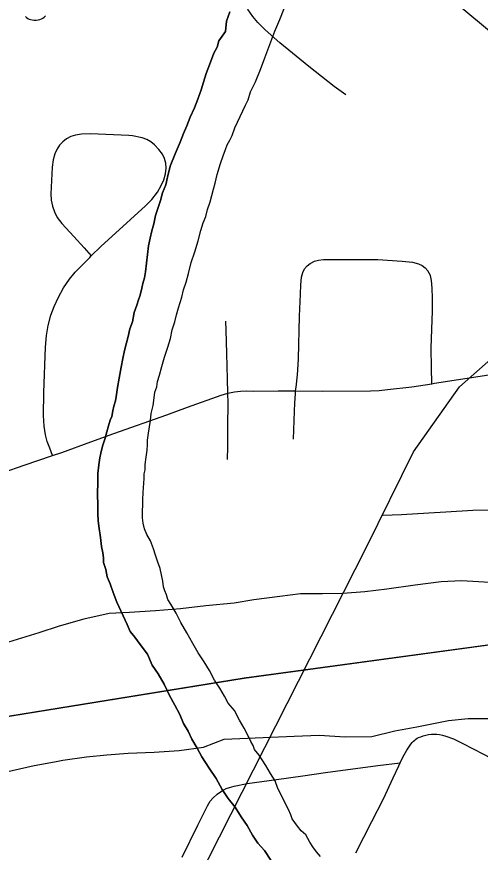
# Model space of a CAD drawing. Extents: x 2.4 to 73.1, y 4.5 to 25.6.
# Drawn here: x 48.4333 to 48.5452, y 22.731 to 22.9328 of the extents above; entities that cross this region are included whole.
import ezdxf

# ---------------------------------------------------------------- set-up
doc = ezdxf.new("R2010")
doc.units = 0
for name, color, linetype in [('GM_X_City_Street', 7, 'Continuous'), ('GM_X_Interchange_Ramps', 7, 'Continuous'), ('GM_X_Major_River', 7, 'Continuous'), ('GM_X_Rail_Line', 7, 'Continuous'), ('GM_X_Township_Road', 7, 'Continuous')]:
    doc.layers.add(name, color=color, linetype=linetype)

msp = doc.modelspace()

# ---------------------------------------------------------------- linework, layer by layer
at = {"layer": 'GM_X_City_Street'}
for points in [[(48.58566, 22.89865), (48.58487, 22.89861), (48.58452, 22.89865), (48.58417, 22.89873), (48.58295, 22.89958), (48.58193, 22.90024), (48.57759, 22.90388), (48.57065, 22.90964), (48.55881, 22.91971), (48.55137, 22.92598), (48.54741, 22.92932), (48.53359, 22.94089), (48.52448, 22.94841), (48.52048, 22.95175), (48.50422, 22.96537), (48.50249, 22.96678), (48.50068, 22.96826), (48.49483, 22.97303), (48.48978, 22.97723), (48.47904, 22.98613), (48.47293, 22.99142), (48.46476, 22.99811)], [(48.51276, 22.91394), (48.50994, 22.91593), (48.5038, 22.92074), (48.49681, 22.92648), (48.49329, 22.92959), (48.4915, 22.93137), (48.49027, 22.93283), (48.48919, 22.93442), (48.48843, 22.93583), (48.48781, 22.9373), (48.48726, 22.93914), (48.4869, 22.94103), (48.48676, 22.94294), (48.48682, 22.94486), (48.48711, 22.94677), (48.4876, 22.94862), (48.48832, 22.95041), (48.48902, 22.95177), (48.4898, 22.9533)], [(48.43542, 22.93285), (48.43567, 22.93258), (48.43598, 22.93236), (48.43628, 22.93219), (48.43661, 22.93207), (48.43703, 22.93199), (48.43746, 22.93195), (48.43793, 22.93195), (48.43844, 22.93201), (48.43887, 22.93211), (48.43924, 22.93223), (48.4396, 22.9324), (48.43992, 22.93264), (48.44019, 22.93297)], [(48.44188, 22.82679), (48.44125, 22.82857), (48.44065, 22.83023), (48.44023, 22.83184), (48.43991, 22.83393), (48.43973, 22.83645), (48.43981, 22.84207), (48.44019, 22.85295), (48.44045, 22.85577), (48.44088, 22.85825), (48.44154, 22.86069), (48.4423, 22.86277), (48.44334, 22.86507), (48.44457, 22.86728), (48.44599, 22.86937), (48.44739, 22.87108), (48.45089, 22.87467), (48.45127, 22.87506), (48.45355, 22.8773), (48.46072, 22.88377), (48.46437, 22.88713), (48.46588, 22.88866), (48.46723, 22.89043), (48.46819, 22.89203), (48.46879, 22.89341), (48.46918, 22.89481), (48.46934, 22.89624), (48.46928, 22.8974), (48.46898, 22.89852), (48.46848, 22.89955), (48.46761, 22.90073), (48.46658, 22.90183), (48.46566, 22.90256), (48.46465, 22.90313), (48.46355, 22.90354), (48.4612, 22.90404), (48.46031, 22.90413), (48.45105, 22.90449), (48.44892, 22.90441), (48.44744, 22.90418), (48.44633, 22.90383), (48.4453, 22.9033), (48.4444, 22.90259), (48.44361, 22.90173), (48.44297, 22.90075), (48.44248, 22.89968), (48.44206, 22.89825), (48.44179, 22.89646), (48.4415, 22.88998), (48.44159, 22.88848), (48.44187, 22.88702), (48.44236, 22.88563), (48.44307, 22.88433), (48.44414, 22.88288), (48.44705, 22.87967), (48.44956, 22.87693), (48.45127, 22.87506)], [(48.50412, 22.87317), (48.50521, 22.87373), (48.50611, 22.87398), (48.50734, 22.87413), (48.5089, 22.87417), (48.52046, 22.87414), (48.52636, 22.87377), (48.52884, 22.8735), (48.53033, 22.87309), (48.53117, 22.87268), (48.53193, 22.87213), (48.53255, 22.87143)], [(48.50013, 22.83075), (48.50028, 22.83527), (48.50034, 22.83749), (48.50041, 22.83948), (48.50057, 22.84179), (48.50062, 22.8424), (48.50075, 22.84335), (48.50104, 22.84631), (48.50123, 22.84881), (48.50129, 22.85015), (48.50152, 22.86048), (48.5018, 22.86579), (48.50188, 22.868), (48.50206, 22.86986), (48.50239, 22.87103), (48.5028, 22.87187), (48.50338, 22.8726), (48.50412, 22.87317)], [(48.53349, 22.84414), (48.53343, 22.84809), (48.53338, 22.85272), (48.53351, 22.85736), (48.53367, 22.86169), (48.53367, 22.86478), (48.53359, 22.86724), (48.53343, 22.86908), (48.53315, 22.87028), (48.53255, 22.87143)], [(48.48418, 22.82589), (48.48421, 22.82895), (48.48426, 22.8339), (48.48432, 22.83947), (48.48427, 22.84185), (48.4842, 22.84535), (48.484, 22.85147), (48.48383, 22.85706), (48.48378, 22.85927)], [(48.52171, 22.81239), (48.52617, 22.81261), (48.53275, 22.81298), (48.53686, 22.81324), (48.54338, 22.81361), (48.54802, 22.81372), (48.55482, 22.81378), (48.55943, 22.81371), (48.5626, 22.81358), (48.56558, 22.81336), (48.56996, 22.81297), (48.58205, 22.81175), (48.59542, 22.81044), (48.61123, 22.80883)], [(48.51519, 22.73089), (48.51905, 22.73844), (48.52185, 22.74396), (48.5242, 22.74901), (48.52554, 22.75188), (48.5259, 22.75265), (48.52654, 22.754), (48.52749, 22.75567), (48.52777, 22.75614), (48.5281, 22.75664), (48.52841, 22.75714), (48.52876, 22.7575), (48.52907, 22.75783), (48.5294, 22.75812), (48.52968, 22.75834), (48.53, 22.75853), (48.53032, 22.75871)], [(48.53032, 22.75871), (48.53082, 22.75892), (48.53144, 22.75915), (48.53203, 22.75931), (48.53274, 22.75944), (48.53341, 22.75952), (48.53407, 22.75954), (48.53472, 22.7595), (48.53538, 22.75942), (48.5361, 22.75927), (48.53692, 22.75905), (48.53871, 22.75837), (48.54098, 22.7573), (48.54597, 22.75467), (48.55122, 22.75195), (48.55931, 22.74796), (48.56094, 22.74715), (48.56962, 22.74281), (48.5786, 22.73849), (48.5878, 22.7339), (48.59312, 22.73125), (48.60999, 22.72297)], [(48.48064, 22.74411), (48.48167, 22.74503), (48.48269, 22.74579), (48.48327, 22.74612), (48.48386, 22.74638), (48.48469, 22.74668), (48.4858, 22.74699), (48.48893, 22.74761), (48.49604, 22.7486), (48.50238, 22.74951), (48.50782, 22.75025), (48.52047, 22.75195), (48.5259, 22.75265)], [(48.47324, 22.7298), (48.47697, 22.73753), (48.47933, 22.74225), (48.48002, 22.74332), (48.48064, 22.74411)]]:
    msp.add_lwpolyline(points, dxfattribs=at)
at = {"layer": 'GM_X_Interchange_Ramps'}
for points in [[(47.86971, 22.45551), (47.90651, 22.43945), (47.96342, 22.44007), (48.00423, 22.44413), (48.06747, 22.44706), (48.09658, 22.45406), (48.11747, 22.46147), (48.1479, 22.50347), (48.18579, 22.55812), (48.2394, 22.62166), (48.28879, 22.6838), (48.33244, 22.73097), (48.3991, 22.75862), (48.48819, 22.77307), (48.60878, 22.78946), (48.75853, 22.75302), (48.75853, 24.55607)], [(48.75853, 20.021), (48.75853, 22.75302), (48.60878, 22.78946), (48.48819, 22.77307), (48.3991, 22.75862), (48.33244, 22.73097), (48.28879, 22.6838), (48.2394, 22.62166), (48.18579, 22.55812), (48.1479, 22.50347), (48.11747, 22.46147), (48.09658, 22.45406), (48.06747, 22.44706), (48.00423, 22.44413), (47.96342, 22.44007), (47.90651, 22.43945), (47.86971, 22.45551)]]:
    msp.add_lwpolyline(points, dxfattribs=at)
at = {"layer": 'GM_X_Major_River'}
for points in [[(48.48411, 22.90184), (48.48471, 22.90297), (48.48531, 22.90409), (48.48592, 22.90598), (48.48853, 22.91142), (48.48913, 22.91273), (48.48975, 22.91462), (48.49095, 22.91705), (48.49216, 22.92006), (48.49318, 22.92288), (48.4944, 22.92608), (48.49562, 22.92928), (48.49683, 22.9321), (48.49785, 22.93473)], [(48.48411, 22.90184), (48.48471, 22.90297), (48.48531, 22.90409), (48.48592, 22.90598), (48.48853, 22.91142), (48.48913, 22.91273), (48.48975, 22.91462), (48.49095, 22.91705), (48.49216, 22.92006), (48.49318, 22.92288), (48.4944, 22.92608), (48.49562, 22.92928), (48.49683, 22.9321), (48.49785, 22.93473)], [(48.48472, 22.93392), (48.48391, 22.93167)], [(48.48391, 22.93167), (48.48472, 22.93392)], [(48.48391, 22.93167), (48.48366, 22.9292), (48.48287, 22.92808), (48.48208, 22.92696), (48.48166, 22.92545), (48.48087, 22.92396), (48.47984, 22.92113), (48.47903, 22.91907), (48.47841, 22.91699), (48.47779, 22.91511), (48.47698, 22.91285), (48.47617, 22.91078), (48.47516, 22.90853), (48.47435, 22.90646), (48.47354, 22.90458), (48.47273, 22.90251), (48.47152, 22.8997), (48.47031, 22.89669), (48.46967, 22.89404), (48.46924, 22.89216), (48.46844, 22.89028), (48.46801, 22.88839), (48.4674, 22.8867), (48.46678, 22.88481), (48.46635, 22.88273), (48.46592, 22.88104), (48.4655, 22.87934), (48.46508, 22.87745), (48.46435, 22.8712), (48.46412, 22.86969), (48.46371, 22.86837), (48.46349, 22.86723), (48.46307, 22.86554), (48.46266, 22.86441), (48.46225, 22.86309), (48.46164, 22.86139), (48.4612, 22.85913), (48.46059, 22.85743), (48.46016, 22.85554), (48.45974, 22.85403), (48.45931, 22.85215), (48.45889, 22.85026), (48.45846, 22.84818), (48.45801, 22.84553), (48.45757, 22.84327), (48.45734, 22.84156), (48.45711, 22.84005), (48.4567, 22.83873), (48.45648, 22.8376), (48.45626, 22.83627), (48.45585, 22.83533), (48.45544, 22.83401), (48.45502, 22.83251), (48.45461, 22.831), (48.45399, 22.82911), (48.45357, 22.82741), (48.45335, 22.82628), (48.45312, 22.82458), (48.45287, 22.82249), (48.45282, 22.82041), (48.45275, 22.81756), (48.45287, 22.81471), (48.45282, 22.81262), (48.45297, 22.8111), (48.45312, 22.80977), (48.45329, 22.80862), (48.45345, 22.80767), (48.45361, 22.80633), (48.45376, 22.80481), (48.4541, 22.80328), (48.45426, 22.80214), (48.45423, 22.801), (48.45476, 22.79928), (48.4551, 22.79756), (48.45582, 22.79583), (48.45652, 22.79373), (48.45741, 22.79142), (48.45994, 22.78604), (48.46066, 22.78432), (48.46176, 22.78296), (48.46305, 22.78122), (48.46489, 22.77889), (48.46596, 22.7762), (48.46743, 22.77408), (48.46888, 22.77157), (48.47014, 22.76888), (48.47142, 22.76657), (48.47269, 22.76426), (48.47358, 22.76215), (48.47468, 22.76022), (48.47558, 22.7583), (48.47685, 22.75618), (48.47794, 22.75406), (48.47977, 22.75136), (48.48142, 22.74885), (48.48287, 22.74615), (48.48434, 22.74403), (48.48599, 22.74189), (48.48746, 22.73958), (48.48892, 22.73745), (48.49019, 22.73514)], [(48.49019, 22.73514), (48.48892, 22.73745), (48.48746, 22.73958), (48.48599, 22.74189), (48.48434, 22.74403), (48.48287, 22.74615), (48.48142, 22.74885), (48.47977, 22.75136), (48.47794, 22.75406), (48.47685, 22.75618), (48.47558, 22.7583), (48.47468, 22.76022), (48.47358, 22.76215), (48.47269, 22.76426), (48.47142, 22.76657), (48.47014, 22.76888), (48.46888, 22.77157), (48.46743, 22.77408), (48.46596, 22.7762), (48.46489, 22.77889), (48.46305, 22.78122), (48.46176, 22.78296), (48.46066, 22.78432), (48.45994, 22.78604), (48.45741, 22.79142), (48.45652, 22.79373), (48.45582, 22.79583), (48.4551, 22.79756), (48.45476, 22.79928), (48.45423, 22.801), (48.45426, 22.80214), (48.4541, 22.80328), (48.45376, 22.80481), (48.45361, 22.80633), (48.45345, 22.80767), (48.45329, 22.80862), (48.45312, 22.80977), (48.45297, 22.8111), (48.45282, 22.81262), (48.45287, 22.81471), (48.45275, 22.81756), (48.45282, 22.82041), (48.45287, 22.82249), (48.45312, 22.82458), (48.45335, 22.82628), (48.45357, 22.82741), (48.45399, 22.82911), (48.45461, 22.831), (48.45502, 22.83251), (48.45544, 22.83401), (48.45585, 22.83533), (48.45626, 22.83627), (48.45648, 22.8376), (48.4567, 22.83873), (48.45711, 22.84005), (48.45734, 22.84156), (48.45757, 22.84327), (48.45801, 22.84553), (48.45846, 22.84818), (48.45889, 22.85026), (48.45931, 22.85215), (48.45974, 22.85403), (48.46016, 22.85554), (48.46059, 22.85743), (48.4612, 22.85913), (48.46164, 22.86139), (48.46225, 22.86309), (48.46266, 22.86441), (48.46307, 22.86554), (48.46349, 22.86723), (48.46371, 22.86837), (48.46412, 22.86969), (48.46435, 22.8712), (48.46508, 22.87745), (48.4655, 22.87934), (48.46592, 22.88104), (48.46635, 22.88273), (48.46678, 22.88481), (48.4674, 22.8867), (48.46801, 22.88839), (48.46844, 22.89028), (48.46924, 22.89216), (48.46967, 22.89404), (48.47031, 22.89669), (48.47152, 22.8997), (48.47273, 22.90251), (48.47354, 22.90458), (48.47435, 22.90646), (48.47516, 22.90853), (48.47617, 22.91078), (48.47698, 22.91285), (48.47779, 22.91511), (48.47841, 22.91699), (48.47903, 22.91907), (48.47984, 22.92113), (48.48087, 22.92396), (48.48166, 22.92545), (48.48208, 22.92696), (48.48287, 22.92808), (48.48366, 22.9292), (48.48391, 22.93167)], [(48.50567, 22.73114), (48.50475, 22.7323), (48.50402, 22.73346), (48.50311, 22.73519), (48.50199, 22.73617), (48.50107, 22.73733), (48.49979, 22.73908), (48.49943, 22.74003), (48.4989, 22.74138), (48.49636, 22.74638), (48.49565, 22.7483), (48.49455, 22.75003), (48.49346, 22.75196), (48.49255, 22.75331), (48.49182, 22.75447), (48.49071, 22.75583), (48.49035, 22.75679), (48.48981, 22.75775), (48.48909, 22.75929), (48.48818, 22.76102), (48.48709, 22.76295), (48.48582, 22.76526), (48.48434, 22.767), (48.48344, 22.76874), (48.48234, 22.77066), (48.48106, 22.77259), (48.47979, 22.77491), (48.47852, 22.77703), (48.47705, 22.77915), (48.47578, 22.78146), (48.47432, 22.78397), (48.47286, 22.78648), (48.47178, 22.78878), (48.47051, 22.7909), (48.46978, 22.79206), (48.46942, 22.79321), (48.46907, 22.79417), (48.46871, 22.79513), (48.46856, 22.79646), (48.46821, 22.79799), (48.46787, 22.79952), (48.46734, 22.80105), (48.46681, 22.80277), (48.46628, 22.8043), (48.46557, 22.80622), (48.46466, 22.80776), (48.46412, 22.80911), (48.46378, 22.81045), (48.46362, 22.81178), (48.46364, 22.81273), (48.46367, 22.81368), (48.46369, 22.81462), (48.46373, 22.81614), (48.46377, 22.81785), (48.46405, 22.82126), (48.46408, 22.8224), (48.46429, 22.82335), (48.46432, 22.82467), (48.46456, 22.82638), (48.46479, 22.82808), (48.46482, 22.82941), (48.46485, 22.83055), (48.46508, 22.83225), (48.46531, 22.83376), (48.46554, 22.83528), (48.46577, 22.83698), (48.4662, 22.83887), (48.46644, 22.84076), (48.46666, 22.84209), (48.46707, 22.84341), (48.4673, 22.84473), (48.46771, 22.84624), (48.46833, 22.84831), (48.46896, 22.85057), (48.46978, 22.85302), (48.4704, 22.8551), (48.47084, 22.85717), (48.47145, 22.85906), (48.47188, 22.86075), (48.4723, 22.86245), (48.47271, 22.86377), (48.47312, 22.86509), (48.47355, 22.86679), (48.47416, 22.86867), (48.47478, 22.87075), (48.47542, 22.87339), (48.47625, 22.87603), (48.47707, 22.87866), (48.4777, 22.88112), (48.47832, 22.883), (48.47893, 22.8845), (48.47935, 22.8862), (48.47997, 22.88809), (48.48038, 22.8896), (48.4808, 22.8911), (48.48122, 22.89261), (48.48165, 22.89469), (48.48248, 22.89733), (48.48309, 22.89921), (48.4837, 22.90072), (48.48411, 22.90184)], [(48.50567, 22.73114), (48.50475, 22.7323), (48.50402, 22.73346), (48.50311, 22.73519), (48.50199, 22.73617), (48.50107, 22.73733), (48.49979, 22.73908), (48.49943, 22.74003), (48.4989, 22.74138), (48.49636, 22.74638), (48.49565, 22.7483), (48.49455, 22.75003), (48.49346, 22.75196), (48.49255, 22.75331), (48.49182, 22.75447), (48.49071, 22.75583), (48.49035, 22.75679), (48.48981, 22.75775), (48.48909, 22.75929), (48.48818, 22.76102), (48.48709, 22.76295), (48.48582, 22.76526), (48.48434, 22.767), (48.48344, 22.76874), (48.48234, 22.77066), (48.48106, 22.77259), (48.47979, 22.77491), (48.47852, 22.77703), (48.47705, 22.77915), (48.47578, 22.78146), (48.47432, 22.78397), (48.47286, 22.78648), (48.47178, 22.78878), (48.47051, 22.7909), (48.46978, 22.79206), (48.46942, 22.79321), (48.46907, 22.79417), (48.46871, 22.79513), (48.46856, 22.79646), (48.46821, 22.79799), (48.46787, 22.79952), (48.46734, 22.80105), (48.46681, 22.80277), (48.46628, 22.8043), (48.46557, 22.80622), (48.46466, 22.80776), (48.46412, 22.80911), (48.46378, 22.81045), (48.46362, 22.81178), (48.46364, 22.81273), (48.46367, 22.81368), (48.46369, 22.81462), (48.46373, 22.81614), (48.46377, 22.81785), (48.46405, 22.82126), (48.46408, 22.8224), (48.46429, 22.82335), (48.46432, 22.82467), (48.46456, 22.82638), (48.46479, 22.82808), (48.46482, 22.82941), (48.46485, 22.83055), (48.46508, 22.83225), (48.46531, 22.83376), (48.46554, 22.83528), (48.46577, 22.83698), (48.4662, 22.83887), (48.46644, 22.84076), (48.46666, 22.84209), (48.46707, 22.84341), (48.4673, 22.84473), (48.46771, 22.84624), (48.46833, 22.84831), (48.46896, 22.85057), (48.46978, 22.85302), (48.4704, 22.8551), (48.47084, 22.85717), (48.47145, 22.85906), (48.47188, 22.86075), (48.4723, 22.86245), (48.47271, 22.86377), (48.47312, 22.86509), (48.47355, 22.86679), (48.47416, 22.86867), (48.47478, 22.87075), (48.47542, 22.87339), (48.47625, 22.87603), (48.47707, 22.87866), (48.4777, 22.88112), (48.47832, 22.883), (48.47893, 22.8845), (48.47935, 22.8862), (48.47997, 22.88809), (48.48038, 22.8896), (48.4808, 22.8911), (48.48122, 22.89261), (48.48165, 22.89469), (48.48248, 22.89733), (48.48309, 22.89921), (48.4837, 22.90072), (48.48411, 22.90184)], [(48.54752, 22.79619), (48.54071, 22.79655), (48.53577, 22.7963), (48.5295, 22.79551), (48.52264, 22.79455), (48.51732, 22.79393), (48.512, 22.79349), (48.50707, 22.79343), (48.50176, 22.79338), (48.49682, 22.79275), (48.49054, 22.79196), (48.48578, 22.79113), (48.47894, 22.79055), (48.47285, 22.78976), (48.46677, 22.78934), (48.46051, 22.78894), (48.45557, 22.78868), (48.44947, 22.78732), (48.44355, 22.78558), (48.43857, 22.784), (48.43131, 22.78171)], [(48.44243, 22.75289), (48.44438, 22.75328), (48.45009, 22.75408), (48.45503, 22.75452), (48.46016, 22.75496), (48.46642, 22.75517), (48.4725, 22.75559), (48.4784, 22.75638), (48.48338, 22.75835), (48.50027, 22.75905), (48.50634, 22.75927), (48.51259, 22.75892), (48.51903, 22.75894), (48.52457, 22.76032), (48.5299, 22.76132), (48.53753, 22.76283), (48.54228, 22.76328), (48.54853, 22.76331)], [(48.35486, 22.73033), (48.36003, 22.73229), (48.36597, 22.73441), (48.3719, 22.73654), (48.37687, 22.73793), (48.3824, 22.7393), (48.38889, 22.74085), (48.39384, 22.74167), (48.39861, 22.74287), (48.40357, 22.74426), (48.4093, 22.74563), (48.41541, 22.74738), (48.42189, 22.74873), (48.42742, 22.74973), (48.43218, 22.75074), (48.43752, 22.75193), (48.44243, 22.75289)], [(48.49019, 22.73514), (48.49147, 22.73321), (48.49314, 22.73146), (48.4946, 22.72914)], [(48.4946, 22.72914), (48.49314, 22.73146), (48.49147, 22.73321), (48.49019, 22.73514)], [(48.50659, 22.72998), (48.50567, 22.73114)], [(48.50659, 22.72998), (48.50567, 22.73114)]]:
    msp.add_lwpolyline(points, dxfattribs=at)
at = {"layer": 'GM_X_Rail_Line'}
msp.add_lwpolyline([(47.88411, 22.27606), (47.92982, 22.29205), (47.97446, 22.30904), (48.02374, 22.33299), (48.06587, 22.35364), (48.10111, 22.37235), (48.12598, 22.38786), (48.15254, 22.40422), (48.17368, 22.41861), (48.2209, 22.45281), (48.28431, 22.50499), (48.37006, 22.57725), (48.40233, 22.60809), (48.42152, 22.63048), (48.43984, 22.65055), (48.45932, 22.68953), (48.47132, 22.71318), (48.51777, 22.80471), (48.52911, 22.82769), (48.54016, 22.8434), (48.5547, 22.8562), (48.58668, 22.87714), (48.75853, 22.97489)], dxfattribs=at)
at = {"layer": 'GM_X_Township_Road'}
for points in [[(48.53349, 22.84414), (48.53419, 22.84425), (48.54096, 22.84536), (48.55239, 22.84714), (48.55396, 22.84735), (48.55547, 22.84751), (48.55712, 22.84751), (48.55924, 22.84733), (48.56446, 22.84679), (48.57185, 22.84589), (48.58144, 22.84476), (48.58978, 22.84387), (48.5959, 22.84321), (48.60537, 22.84219), (48.61487, 22.84108)], [(48.50062, 22.8424), (48.50723, 22.84239), (48.51874, 22.84243), (48.52077, 22.84251), (48.52278, 22.84272), (48.52866, 22.84339), (48.53349, 22.84414)], [(48.44188, 22.82679), (48.44414, 22.82757), (48.45115, 22.83014), (48.45671, 22.83212), (48.46949, 22.83668), (48.47451, 22.83853), (48.48267, 22.84141), (48.48427, 22.84185)], [(48.48427, 22.84185), (48.48586, 22.84216), (48.48729, 22.84232), (48.4887, 22.84241), (48.49049, 22.84238), (48.49639, 22.84241), (48.50062, 22.8424)], [(48.42426, 22.82118), (48.42642, 22.82168), (48.43002, 22.82272), (48.43503, 22.82445), (48.44188, 22.82679)]]:
    msp.add_lwpolyline(points, dxfattribs=at)

doc.saveas('drawing.dxf')
